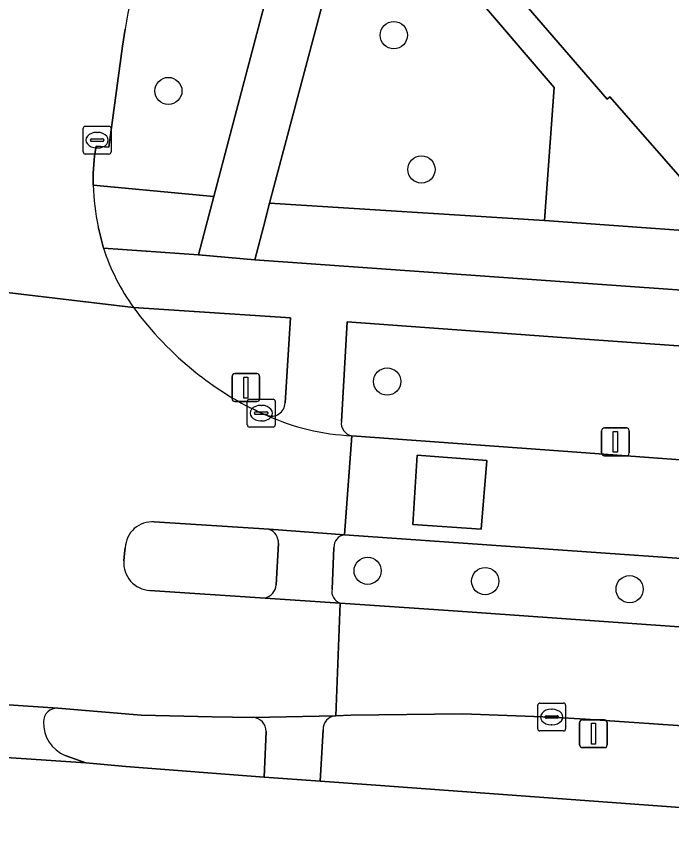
# Model space of a CAD drawing. Extents: x 155887 to 156869, y 383880 to 384678.
# Drawn here: x 156074.16 to 156097.7, y 383978.22 to 384007.56 of the extents above; entities that cross this region are included whole.
import ezdxf

# ---------------------------------------------------------------- set-up
doc = ezdxf.new("R2010")
doc.units = 0
for name, color, linetype in [('IMGEO_Berm_groen', 7, 'Continuous'), ('IMGEO_Boom', 7, 'Continuous'), ('IMGEO_Erf', 7, 'Continuous'), ('IMGEO_Fietspad_gesloten', 7, 'Continuous'), ('IMGEO_Groenvoorziening', 7, 'Continuous'), ('IMGEO_Hek', 7, 'Continuous'), ('IMGEO_Kolk', 7, 'Continuous'), ('IMGEO_Lichtmast', 7, 'Continuous'), ('IMGEO_Pand', 7, 'Continuous'), ('IMGEO_Rijbaan_lokaal_gesloten', 7, 'Continuous'), ('IMGEO_Rijbaan_lokaal_open', 7, 'Continuous'), ('IMGEO_Verkeerseiland_groen', 7, 'Continuous'), ('IMGEO_Verkeerseiland_open', 7, 'Continuous'), ('IMGEO_Voetpad_open', 7, 'Continuous')]:
    doc.layers.add(name, color=color, linetype=linetype)

msp = doc.modelspace()

# ---------------------------------------------------------------- linework, layer by layer
at = {"layer": 'IMGEO_Berm_groen'}
for points in [[(156148.709, 383992.051), (156145.324, 383992.343), (156094.413, 383995.975), (156086.044, 383996.583), (156085.842, 383993.002)], [(156086.217, 383992.489), (156093.812, 383991.938), (156101.423, 383991.37), (156112.851, 383990.583), (156129.263, 383989.432), (156146.469, 383988.213)], [(156093.965, 383988.367), (156085.954, 383988.92)], [(156085.572, 383988.467), (156085.502, 383986.978)], [(156157.853, 383983.668), (156155.772, 383983.87), (156149.873, 383984.441), (156093.965, 383988.367)], [(156085.793, 383986.469), (156089.685, 383986.204), (156149.583, 383981.961)], [(156113.849, 383980.964), (156098.459, 383982.04), (156094.614, 383982.303), (156093.395, 383982.377), (156090.186, 383982.49), (156086.173, 383982.442), (156085.635, 383982.424)], [(156085.179, 383981.911), (156085.081, 383980.072), (156087.076, 383979.928), (156098.01, 383979.122), (156148.261, 383975.595), (156151.926, 383975.261), (156155.148, 383974.979), (156157.282, 383974.909), (156157.526, 383976.743), (156157.571, 383977.098)]]:
    msp.add_lwpolyline(points, dxfattribs=at)
for centre, radius, start, end in [((156086.282, 383992.93), 0.446, 170.704, 261.6292), ((156085.992, 383988.5), 0.422, 95.1982, 184.5221), ((156085.947, 383986.895), 0.453, 169.4039, 250.1101), ((156085.671, 383981.933), 0.493, 94.2149, 182.518)]:
    msp.add_arc(centre, radius, start, end, dxfattribs=at)
at = {"layer": 'IMGEO_Boom'}
for centre in [(156087.721, 384006.884), (156079.622, 384004.878), (156088.713, 384002.058), (156087.484, 383994.433), (156086.782, 383987.634), (156091.006, 383987.262), (156096.194, 383986.97)]:
    msp.add_circle(centre, 0.489, dxfattribs=at)
at = {"layer": 'IMGEO_Erf'}
for points in [[(156087.541, 384011.949), (156093.483, 384005.001), (156093.133, 384000.218), (156125.2, 383997.909), (156114.755, 384009.607)], [(156114.172, 384009.79), (156111.5, 384007.473), (156111.842, 384007.08), (156108.3, 384004.008), (156105.143, 384007.633), (156098.186, 384001.574), (156095.478, 384004.667), (156095.388, 384004.588), (156090.719, 384010)]]:
    msp.add_lwpolyline(points, dxfattribs=at)
at = {"layer": 'IMGEO_Fietspad_gesloten'}
for points in [[(156148.261, 383975.595), (156098.01, 383979.122), (156087.076, 383979.928), (156085.081, 383980.072), (156083.065, 383980.219), (156078.09, 383980.597), (156076.652, 383980.728), (156066.636, 383981.398), (156065.69, 383981.45), (156063.777, 383981.553), (156061.797, 383981.702), (156060.403, 383981.801), (156055.953, 383982.074), (156008.671, 383985.373), (155999.999, 383985.983)], [(156075.647, 383982.692), (156072.799, 383982.885)], [(156066.636, 383981.398), (156076.652, 383980.728), (156075.917, 383980.993)]]:
    msp.add_lwpolyline(points, dxfattribs=at)
for centre, radius, start, end in [((156075.616, 383982.214), 0.479, 86.332, 180.7894), ((156076.412, 383982.169), 1.276, 178.2869, 247.1549)]:
    msp.add_arc(centre, radius, start, end, dxfattribs=at)
at = {"layer": 'IMGEO_Groenvoorziening'}
for points in [[(156085.659, 384009.919), (156083.261, 384000.847), (156093.133, 384000.218), (156093.483, 384005.001), (156087.541, 384011.949), (156086.382, 384010.942)], [(156078.073, 384007.105), (156077.969, 384006.484), (156077.482, 384002.859), (156077.028, 384002.893), (156076.965, 384002.552), (156076.917, 384001.921), (156076.923, 384001.488), (156081.255, 384001.082), (156081.844, 384003.31), (156083.634, 384010.135)], [(156081.255, 384001.082), (156076.923, 384001.488)], [(156077.101, 384000), (156077.293, 383999.226), (156080.701, 383998.983), (156080.969, 384000), (156081.255, 384001.082)], [(156125.2, 383997.909), (156093.133, 384000.218), (156083.261, 384000.847), (156083.037, 384000), (156082.733, 383998.809), (156145.446, 383994.355), (156149.077, 383994.065)]]:
    msp.add_lwpolyline(points, dxfattribs=at)
for centre, radius, start, end in [((156092.187, 384005.007), 14.269, 134.7399, 171.5441), ((156085.915, 384001.809), 8.997, 182.0443, 191.5987)]:
    msp.add_arc(centre, radius, start, end, dxfattribs=at)
at = {"layer": 'IMGEO_Hek'}
for points in [[(156087.541, 384011.949), (156093.483, 384005.001), (156093.133, 384000.218)], [(156093.133, 384000.218), (156145.832, 383996.423)]]:
    msp.add_lwpolyline(points, dxfattribs=at)
at = {"layer": 'IMGEO_Kolk'}
for p, q in [((156076.561, 384002.685), (156076.561, 384003.537)), ((156076.636, 384003.611), (156077.488, 384003.611)), ((156077.562, 384003.537), (156077.562, 384002.685)), ((156077.049, 384003.391), (156077.074, 384003.391)), ((156076.82, 384003.105), (156076.82, 384003.117)), ((156077.258, 384003.068), (156076.86, 384003.068)), ((156076.863, 384003.154), (156077.261, 384003.154)), ((156077.304, 384003.117), (156077.304, 384003.105)), ((156077.072, 384002.831), (156077.047, 384002.831)), ((156077.488, 384002.611), (156076.636, 384002.611)), ((156082.459, 383992.873), (156082.459, 383993.725)), ((156082.534, 383993.799), (156083.386, 383993.799)), ((156082.947, 383993.579), (156082.972, 383993.579)), ((156083.46, 383993.725), (156083.46, 383992.873)), ((156082.718, 383993.293), (156082.718, 383993.305)), ((156083.156, 383993.256), (156082.758, 383993.256)), ((156082.761, 383993.342), (156083.159, 383993.342)), ((156083.202, 383993.305), (156083.202, 383993.293)), ((156082.97, 383993.019), (156082.945, 383993.019)), ((156083.386, 383992.799), (156082.534, 383992.799)), ((156092.894, 383981.95), (156092.894, 383982.802)), ((156092.969, 383982.876), (156093.821, 383982.876)), ((156093.895, 383982.802), (156093.895, 383981.95)), ((156093.196, 383982.419), (156093.594, 383982.419)), ((156093.382, 383982.656), (156093.407, 383982.656)), ((156093.153, 383982.37), (156093.153, 383982.382)), ((156093.591, 383982.333), (156093.193, 383982.333)), ((156093.637, 383982.382), (156093.637, 383982.37)), ((156093.821, 383981.876), (156092.969, 383981.876)), ((156093.405, 383982.096), (156093.38, 383982.096))]:
    msp.add_line(p, q, dxfattribs=at)
for points in [[(156076.561, 384002.685), (156076.561, 384003.537)], [(156076.636, 384003.611), (156077.488, 384003.611)], [(156077.562, 384003.537), (156077.562, 384002.685)], [(156077.488, 384002.611), (156076.636, 384002.611)], [(156082.459, 383992.873), (156082.459, 383993.725)], [(156082.534, 383993.799), (156083.386, 383993.799)], [(156083.46, 383993.725), (156083.46, 383992.873)], [(156083.386, 383992.799), (156082.534, 383992.799)], [(156092.894, 383981.95), (156092.894, 383982.802)], [(156092.969, 383982.876), (156093.821, 383982.876)], [(156093.895, 383982.802), (156093.895, 383981.95)], [(156093.821, 383981.876), (156092.969, 383981.876)]]:
    msp.add_lwpolyline(points, dxfattribs=at)
for centre, radius, start, end in [((156076.638, 384003.535), 0.0765, 91.552, 178.448), ((156076.638, 384003.535), 0.0765, 91.552, 178.448), ((156077.486, 384003.535), 0.0765, 1.552, 88.448), ((156077.486, 384003.535), 0.0765, 1.552, 88.448), ((156076.86, 384003.114), 0.0403, 85.8775, 175.7526), ((156076.857, 384003.104), 0.0366, 178.938, 274.7102), ((156077.261, 384003.111), 0.043, 264.8664, 352.4533), ((156077.265, 384003.116), 0.0386, 1.7309, 96.639), ((156076.638, 384002.687), 0.0765, 181.552, 268.448), ((156076.638, 384002.687), 0.0765, 181.552, 268.448), ((156077.486, 384002.687), 0.0765, 271.552, 358.448), ((156077.486, 384002.687), 0.0765, 271.552, 358.448), ((156082.536, 383993.723), 0.0765, 91.552, 178.448), ((156082.536, 383993.723), 0.0765, 91.552, 178.448), ((156083.384, 383993.723), 0.0765, 1.552, 88.448), ((156083.384, 383993.723), 0.0765, 1.552, 88.448), ((156082.758, 383993.302), 0.0403, 85.8775, 175.7526), ((156082.755, 383993.292), 0.0366, 178.938, 274.7102), ((156083.159, 383993.299), 0.043, 264.8664, 352.4533), ((156083.163, 383993.304), 0.0386, 1.7309, 96.639), ((156082.536, 383992.875), 0.0765, 181.552, 268.448), ((156082.536, 383992.875), 0.0765, 181.552, 268.448), ((156083.384, 383992.875), 0.0765, 271.552, 358.448), ((156083.384, 383992.875), 0.0765, 271.552, 358.448), ((156092.971, 383982.8), 0.0765, 91.552, 178.448), ((156092.971, 383982.8), 0.0765, 91.552, 178.448), ((156093.819, 383982.8), 0.0765, 1.552, 88.448), ((156093.819, 383982.8), 0.0765, 1.552, 88.448), ((156093.193, 383982.379), 0.0403, 85.8775, 175.7526), ((156093.598, 383982.381), 0.0386, 1.7309, 96.639), ((156093.19, 383982.369), 0.0366, 178.938, 274.7102), ((156093.594, 383982.376), 0.043, 264.8664, 352.4533), ((156092.971, 383981.952), 0.0765, 181.552, 268.448), ((156092.971, 383981.952), 0.0765, 181.552, 268.448), ((156093.819, 383981.952), 0.0765, 271.552, 358.448), ((156093.819, 383981.952), 0.0765, 271.552, 358.448)]:
    msp.add_arc(centre, radius, start, end, dxfattribs=at)
for centre, major_axis, ratio, start_param, end_param in [((156077.048, 384003.111), (-0.387, 0.002), 0.722429, 4.712389, 7.853982), ((156077.073, 384003.111), (-0.39, 0.002), 0.717154, 1.570796, 4.712389), ((156082.946, 383993.299), (-0.387, 0.002), 0.722429, 4.712389, 7.853982), ((156082.971, 383993.299), (-0.39, 0.002), 0.717154, 1.570796, 4.712389), ((156093.381, 383982.376), (-0.387, 0.002), 0.722429, 4.712389, 7.853982), ((156093.406, 383982.376), (-0.39, 0.002), 0.717154, 1.570796, 4.712389)]:
    msp.add_ellipse(centre, major_axis=major_axis, ratio=ratio, start_param=start_param, end_param=end_param, dxfattribs=at)
at = {"layer": 'IMGEO_Lichtmast'}
for p, q in [((156082.01, 383994.718), (156082.8, 383994.718)), ((156082.8, 383994.718), (156082.01, 383994.718)), ((156081.91, 383993.818), (156081.91, 383994.618)), ((156081.91, 383994.618), (156081.91, 383993.818)), ((156082.9, 383994.618), (156082.9, 383993.818)), ((156082.9, 383993.818), (156082.9, 383994.618)), ((156082.8, 383993.718), (156082.01, 383993.718)), ((156082.01, 383993.718), (156082.8, 383993.718)), ((156095.189, 383991.869), (156095.189, 383992.669)), ((156095.189, 383992.669), (156095.189, 383991.869)), ((156095.289, 383992.769), (156096.079, 383992.769)), ((156096.079, 383992.769), (156095.289, 383992.769)), ((156096.179, 383992.669), (156096.179, 383991.869)), ((156096.179, 383991.869), (156096.179, 383992.669)), ((156096.079, 383991.769), (156095.289, 383991.769)), ((156095.289, 383991.769), (156096.079, 383991.769)), ((156094.399, 383981.377), (156094.399, 383982.177)), ((156094.399, 383982.177), (156094.399, 383981.377)), ((156094.499, 383982.277), (156095.289, 383982.277)), ((156095.289, 383982.277), (156094.499, 383982.277)), ((156095.389, 383982.177), (156095.389, 383981.377)), ((156095.389, 383981.377), (156095.389, 383982.177)), ((156095.289, 383981.277), (156094.499, 383981.277)), ((156094.499, 383981.277), (156095.289, 383981.277))]:
    msp.add_line(p, q, dxfattribs=at)
for points in [[(156082.33, 383994.593), (156082.48, 383994.593), (156082.48, 383993.843), (156082.33, 383993.843), (156082.33, 383994.593)], [(156095.609, 383992.644), (156095.759, 383992.644), (156095.759, 383991.894), (156095.609, 383991.894), (156095.609, 383992.644)], [(156094.819, 383982.152), (156094.969, 383982.152), (156094.969, 383981.402), (156094.819, 383981.402), (156094.819, 383982.152)]]:
    msp.add_lwpolyline(points, dxfattribs=at)
for centre, start, end in [((156082.01, 383994.618), 90, 180), ((156082.01, 383994.618), 90, 180), ((156082.8, 383994.618), 0, 90), ((156082.8, 383994.618), 360, 90), ((156082.01, 383993.818), 180, 270), ((156082.01, 383993.818), 180, 270), ((156082.8, 383993.818), 270, 0), ((156082.8, 383993.818), 270, 0), ((156095.289, 383992.669), 90, 180), ((156095.289, 383992.669), 90, 180), ((156096.079, 383992.669), 0, 90), ((156096.079, 383992.669), 360, 90), ((156095.289, 383991.869), 180, 270), ((156095.289, 383991.869), 180, 270), ((156096.079, 383991.869), 270, 0), ((156096.079, 383991.869), 270, 0), ((156094.499, 383982.177), 90, 180), ((156094.499, 383982.177), 90, 180), ((156095.289, 383982.177), 0, 90), ((156095.289, 383982.177), 360, 90), ((156094.499, 383981.377), 180, 270), ((156094.499, 383981.377), 180, 270), ((156095.289, 383981.377), 270, 0), ((156095.289, 383981.377), 270, 0)]:
    msp.add_arc(centre, 0.1, start, end, dxfattribs=at)
at = {"layer": 'IMGEO_Pand'}
msp.add_lwpolyline([(156097.767, 384016.167), (156098.477, 384015.355), (156091.671, 384009.393), (156090.956, 384010.209), (156090.719, 384010), (156095.388, 384004.588), (156095.478, 384004.667), (156098.186, 384001.574), (156105.143, 384007.633), (156108.3, 384004.008), (156111.842, 384007.08), (156111.5, 384007.473), (156114.172, 384009.79), (156114.513, 384009.397), (156114.755, 384009.607), (156107.89, 384017.512), (156107.656, 384017.308), (156107.999, 384016.916), (156105.337, 384014.592), (156100.59, 384020.028), (156097.062, 384016.972)], close=True, dxfattribs=at)
at = {"layer": 'IMGEO_Rijbaan_lokaal_gesloten'}
for points in [[(156076.923, 384001.488), (156076.917, 384001.921), (156076.965, 384002.552), (156077.028, 384002.893), (156077.482, 384002.859), (156077.969, 384006.484), (156078.073, 384007.105)], [(156077.293, 383999.226), (156077.101, 384000)], [(156069.882, 383998.103), (156078.368, 383997.099)], [(156078.368, 383997.099), (156069.882, 383998.103)], [(156083.15, 383993.227), (156082.96, 383993.297), (156082.656, 383993.449)], [(156079.115, 383989.391), (156083.248, 383989.123), (156085.954, 383988.92), (156086.217, 383992.489)], [(156112.851, 383990.583), (156101.423, 383991.37), (156093.812, 383991.938), (156086.217, 383992.489), (156085.954, 383988.92), (156093.965, 383988.367), (156149.873, 383984.441), (156155.772, 383983.87), (156156.217, 383987.304), (156155.863, 383987.342)], [(156078.022, 383987.99), (156078.051, 383988.251), (156078.075, 383988.462)], [(156065.976, 383987.875), (156064.53, 383987.955), (156064.411, 383983.565), (156067.871, 383983.178), (156067.959, 383983.165), (156070.707, 383983.016), (156072.696, 383982.892), (156072.799, 383982.885), (156075.647, 383982.692), (156078.642, 383982.446), (156081.19, 383982.389), (156082.652, 383982.357), (156085.635, 383982.424), (156085.793, 383986.469), (156083.096, 383986.652), (156078.956, 383986.929)], [(156089.685, 383986.204), (156085.793, 383986.469), (156085.635, 383982.424), (156086.173, 383982.442), (156090.186, 383982.49), (156093.395, 383982.377), (156094.614, 383982.303), (156098.459, 383982.04), (156113.849, 383980.964), (156132.253, 383979.675), (156144.444, 383978.846), (156148.666, 383978.531), (156149.894, 383978.409)], [(156149.583, 383981.961), (156089.685, 383986.204)]]:
    msp.add_lwpolyline(points, dxfattribs=at)
msp.add_lwpolyline([(156090.857, 383989.13), (156088.405, 383989.298), (156088.563, 383991.79), (156091.065, 383991.594)], close=True, dxfattribs=at)
for centre, radius, start, end in [((156092.187, 384005.007), 14.269, 134.7399, 171.5441), ((156085.915, 384001.809), 8.997, 182.0443, 191.5987), ((156084.552, 384001.559), 7.624, 197.8208, 215.8039), ((156088.002, 384004.103), 11.91, 216.0175, 231.6279), ((156087.838, 384003.764), 11.544, 231.2235, 243.3287), ((156086.55, 384000.617), 8.135, 245.2902, 267.6505), ((156079.044, 383988.424), 0.97, 85.8126, 177.7342), ((156079.01, 383987.918), 0.99, 175.8313, 266.8837)]:
    msp.add_arc(centre, radius, start, end, dxfattribs=at)
at = {"layer": 'IMGEO_Rijbaan_lokaal_open'}
msp.add_lwpolyline([(156090.857, 383989.13), (156091.065, 383991.594), (156088.563, 383991.79), (156088.405, 383989.298)], close=True, dxfattribs=at)
at = {"layer": 'IMGEO_Verkeerseiland_groen'}
for points in [[(156084.009, 383996.719), (156078.368, 383997.099)], [(156083.814, 383993.665), (156084.009, 383996.719)], [(156082.656, 383993.449), (156082.96, 383993.297), (156083.15, 383993.227)], [(156082.652, 383982.357), (156081.19, 383982.389), (156078.642, 383982.446), (156075.647, 383982.692)], [(156075.917, 383980.993), (156076.652, 383980.728), (156078.09, 383980.597), (156083.065, 383980.219), (156083.136, 383981.851)]]:
    msp.add_lwpolyline(points, dxfattribs=at)
for centre, radius, start, end in [((156088.002, 384004.103), 11.91, 216.0175, 231.6279), ((156087.838, 384003.764), 11.544, 231.2235, 243.3287), ((156083.331, 383993.675), 0.483, 248.0649, 358.7559), ((156075.616, 383982.214), 0.479, 86.332, 180.7894), ((156076.412, 383982.169), 1.276, 178.2869, 247.1549), ((156082.641, 383981.862), 0.495, 358.732, 88.7219)]:
    msp.add_arc(centre, radius, start, end, dxfattribs=at)
at = {"layer": 'IMGEO_Verkeerseiland_open'}
for points in [[(156083.248, 383989.123), (156079.115, 383989.391)], [(156083.491, 383987.123), (156083.576, 383988.611)], [(156078.075, 383988.462), (156078.051, 383988.251), (156078.022, 383987.99)], [(156078.956, 383986.929), (156083.096, 383986.652)]]:
    msp.add_lwpolyline(points, dxfattribs=at)
for centre, radius, start, end in [((156079.044, 383988.424), 0.97, 85.8126, 177.7342), ((156083.055, 383988.638), 0.522, 357.0363, 68.2529), ((156079.01, 383987.918), 0.99, 175.8313, 266.8837), ((156082.97, 383987.159), 0.522, 283.9491, 356.0818)]:
    msp.add_arc(centre, radius, start, end, dxfattribs=at)
at = {"layer": 'IMGEO_Voetpad_open'}
for points in [[(156083.634, 384010.135), (156081.844, 384003.31), (156081.255, 384001.082), (156080.969, 384000), (156080.701, 383998.983), (156082.733, 383998.809), (156083.037, 384000), (156083.261, 384000.847), (156085.659, 384009.919)], [(156149.077, 383994.065), (156145.446, 383994.355), (156082.733, 383998.809), (156080.701, 383998.983), (156077.293, 383999.226)], [(156078.368, 383997.099), (156084.009, 383996.719), (156083.814, 383993.665)], [(156085.842, 383993.002), (156086.044, 383996.583), (156094.413, 383995.975), (156145.324, 383992.343), (156148.709, 383992.051)], [(156085.954, 383988.92), (156083.248, 383989.123)], [(156083.576, 383988.611), (156083.491, 383987.123)], [(156085.502, 383986.978), (156085.572, 383988.467)], [(156083.096, 383986.652), (156085.793, 383986.469)], [(156085.635, 383982.424), (156082.652, 383982.357)], [(156083.136, 383981.851), (156083.065, 383980.219), (156085.081, 383980.072), (156085.179, 383981.911)]]:
    msp.add_lwpolyline(points, dxfattribs=at)
for centre, radius, start, end in [((156084.552, 384001.559), 7.624, 197.8208, 215.8039), ((156083.331, 383993.675), 0.483, 248.0649, 358.7559), ((156086.55, 384000.617), 8.135, 245.2902, 267.6505), ((156086.282, 383992.93), 0.446, 170.704, 261.6292), ((156083.055, 383988.638), 0.522, 357.0363, 68.2529), ((156085.992, 383988.5), 0.422, 95.1982, 184.5221), ((156082.97, 383987.159), 0.522, 283.9491, 356.0818), ((156085.947, 383986.895), 0.453, 169.4039, 250.1101), ((156085.671, 383981.933), 0.493, 94.2149, 182.518), ((156082.641, 383981.862), 0.495, 358.732, 88.7219)]:
    msp.add_arc(centre, radius, start, end, dxfattribs=at)

doc.saveas('drawing.dxf')
